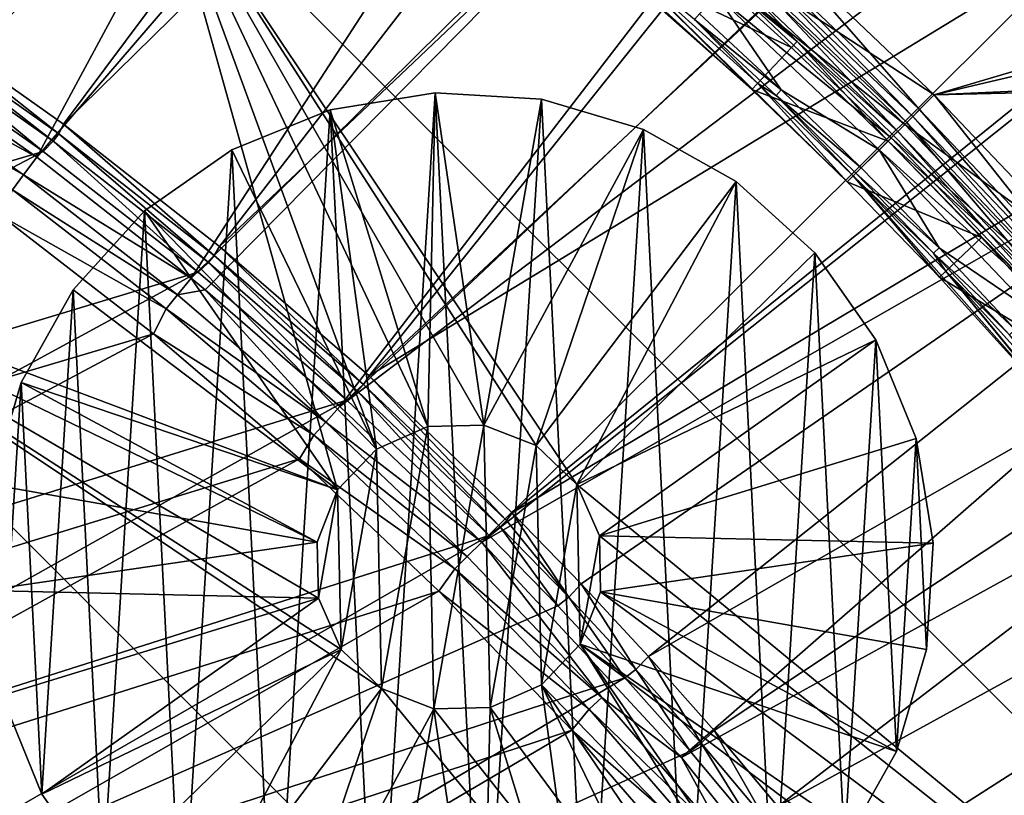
# Model space of a CAD drawing. Header units: metres. Extents: x -901 to 901, y -486 to 401.
# Tile 340 of 362: x 783 to 817, y 290 to 317. Entities that reach past the tile are written whole.
import ezdxf

# ---------------------------------------------------------------- set-up
doc = ezdxf.new("R2010")
doc.units = ezdxf.units.M

msp = doc.modelspace()

# ---------------------------------------------------------------- linework, layer by layer
at = {"layer": 'top'}
for points in [[(804.451477, 320.532013, -625), (797.343445, 326.342133, -625), (809.621033, 316.232422, -621.825684)], [(797.343445, 326.342133, -625), (804.633423, 320.741821, -621.825684), (809.621033, 316.232422, -621.825684)], [(803.135986, 319.015381, -625), (808.052673, 314.570099, -625), (796.296936, 324.983856, -621.651367)], [(796.296936, 324.983856, -621.651367), (808.052673, 314.570099, -625), (803.327942, 319.236694, -621.651367)], [(838.597717, 321.566193, -618), (808.633606, 319.858704, -618), (814.383911, 314.383911, -618)], [(843.518005, 315.710266, -618), (838.597717, 321.566193, -618), (814.383911, 314.383911, -618)], [(809.621033, 316.232422, -621.825684), (804.633423, 320.741821, -621.825684), (807.432495, 318.52475, -621.115417)], [(804.451477, 320.532013, -625), (809.43042, 316.030396, -625), (803.135986, 319.015381, -625)], [(809.621033, 316.232422, -621.825684), (809.43042, 316.030396, -625), (804.451477, 320.532013, -625)], [(808.633606, 319.858704, -620), (839.662231, 320.340729, -620), (814.383911, 314.383911, -620)], [(839.662231, 320.340729, -620), (844.025696, 315.076996, -620), (814.383911, 314.383911, -620)], [(814.383911, 314.383911, -618), (808.633606, 319.858704, -618), (807.663513, 318.779633, -618.271973)], [(808.15033, 319.316711, -620.135986), (808.633606, 319.858704, -620), (813.871338, 313.871368, -620.135986)], [(808.633606, 319.858704, -620), (814.383911, 314.383911, -620), (813.871338, 313.871368, -620.135986)], [(808.052673, 314.570099, -625), (811.35907, 311.3591, -625), (803.327942, 319.236694, -621.651367)], [(803.327942, 319.236694, -621.651367), (811.35907, 311.3591, -625), (808.253723, 314.783203, -621.651367)], [(803.327942, 319.236694, -621.651367), (808.253723, 314.783203, -621.651367), (806.05011, 316.999664, -620.924011)], [(807.927795, 319.071167, -620.301758), (808.15033, 319.316711, -620.135986), (813.637024, 313.637024, -620.301758)], [(808.15033, 319.316711, -620.135986), (813.871338, 313.871368, -620.135986), (813.637024, 313.637024, -620.301758)], [(809.43042, 316.030396, -625), (808.052673, 314.570099, -625), (803.135986, 319.015381, -625)], [(807.432495, 318.52475, -621.115417), (807.729736, 318.852661, -620.525452), (813.11554, 313.11554, -621.115417)], [(807.729736, 318.852661, -620.525452), (807.927795, 319.071167, -620.301758), (813.428467, 313.428497, -620.525452)], [(807.729736, 318.852661, -620.525452), (813.428467, 313.428497, -620.525452), (813.11554, 313.11554, -621.115417)], [(807.927795, 319.071167, -620.301758), (813.637024, 313.637024, -620.301758), (813.428467, 313.428497, -620.525452)], [(813.358765, 313.358795, -618.271973), (807.663513, 318.779633, -618.271973), (807.218384, 318.288574, -618.603455)], [(813.11554, 313.11554, -621.115417), (809.621033, 316.232422, -621.825684), (807.432495, 318.52475, -621.115417)], [(814.383911, 314.383911, -618), (807.663513, 318.779633, -618.271973), (813.358765, 313.358795, -618.271973)], [(812.890137, 312.890137, -618.603455), (807.218384, 318.288574, -618.603455), (806.822266, 317.851532, -619.050903)], [(813.358765, 313.358795, -618.271973), (807.218384, 318.288574, -618.603455), (812.890137, 312.890137, -618.603455)], [(806.822266, 317.851532, -619.050903), (806.227844, 317.19574, -620.230835), (809.070496, 314.556061, -620.230835)], [(812.890137, 312.890137, -618.603455), (806.822266, 317.851532, -619.050903), (812.473083, 312.473053, -619.050903)], [(812.473083, 312.473053, -619.050903), (806.822266, 317.851532, -619.050903), (809.070496, 314.556061, -620.230835)], [(809.070496, 314.556061, -620.230835), (806.227844, 317.19574, -620.230835), (806.05011, 316.999664, -620.924011)], [(806.05011, 316.999664, -620.924011), (808.253723, 314.783203, -621.651367), (808.888062, 314.36441, -620.924011)], [(806.05011, 316.999664, -620.924011), (808.888062, 314.36441, -620.924011), (809.070496, 314.556061, -620.230835)], [(812.778687, 312.778717, -625), (809.43042, 316.030396, -625), (809.621033, 316.232422, -621.825684)], [(812.975098, 312.975098, -621.825684), (812.778687, 312.778717, -625), (809.621033, 316.232422, -621.825684)], [(813.11554, 313.11554, -621.115417), (812.975098, 312.975098, -621.825684), (809.621033, 316.232422, -621.825684)], [(809.43042, 316.030396, -625), (812.778687, 312.778717, -625), (808.052673, 314.570099, -625)], [(843.518005, 315.710266, -618), (814.383911, 314.383911, -618), (819.858704, 308.633575, -618)], [(814.383911, 314.383911, -620), (844.025696, 315.076996, -620), (819.858704, 308.633575, -620)], [(811.35907, 311.3591, -625), (811.566284, 311.566254, -621.651367), (808.253723, 314.783203, -621.651367)], [(808.253723, 314.783203, -621.651367), (811.566284, 311.566254, -621.651367), (808.888062, 314.36441, -620.924011)], [(812.778687, 312.778717, -625), (811.35907, 311.3591, -625), (808.052673, 314.570099, -625)], [(808.888062, 314.36441, -620.924011), (811.847168, 311.847168, -620.230835), (809.070496, 314.556061, -620.230835)], [(811.847168, 311.847168, -620.230835), (812.473083, 312.473053, -619.050903), (809.070496, 314.556061, -620.230835)], [(808.888062, 314.36441, -620.924011), (811.566284, 311.566254, -621.651367), (811.660034, 311.660065, -620.924011)], [(811.847168, 311.847168, -620.230835), (808.888062, 314.36441, -620.924011), (811.660034, 311.660065, -620.924011)], [(819.858704, 308.633575, -618), (814.383911, 314.383911, -618), (813.358765, 313.358795, -618.271973)], [(813.871338, 313.871368, -620.135986), (814.383911, 314.383911, -620), (819.316711, 308.15033, -620.135986)], [(814.383911, 314.383911, -620), (819.858704, 308.633575, -620), (819.316711, 308.15033, -620.135986)], [(813.637024, 313.637024, -620.301758), (813.871338, 313.871368, -620.135986), (819.071167, 307.927765, -620.301758)], [(813.871338, 313.871368, -620.135986), (819.316711, 308.15033, -620.135986), (819.071167, 307.927765, -620.301758)], [(813.11554, 313.11554, -621.115417), (813.428467, 313.428497, -620.525452), (818.52478, 307.432495, -621.115417)], [(813.428467, 313.428497, -620.525452), (813.637024, 313.637024, -620.301758), (818.852661, 307.729706, -620.525452)], [(813.428467, 313.428497, -620.525452), (818.852661, 307.729706, -620.525452), (818.52478, 307.432495, -621.115417)], [(813.637024, 313.637024, -620.301758), (819.071167, 307.927765, -620.301758), (818.852661, 307.729706, -620.525452)], [(818.779602, 307.663513, -618.271973), (813.358765, 313.358795, -618.271973), (812.890137, 312.890137, -618.603455)], [(816.232422, 309.621033, -621.825684), (812.975098, 312.975098, -621.825684), (813.11554, 313.11554, -621.115417)], [(818.52478, 307.432495, -621.115417), (816.232422, 309.621033, -621.825684), (813.11554, 313.11554, -621.115417)], [(819.858704, 308.633575, -618), (813.358765, 313.358795, -618.271973), (818.779602, 307.663513, -618.271973)], [(812.778687, 312.778717, -625), (816.030396, 309.43045, -625), (811.35907, 311.3591, -625)], [(818.288574, 307.218414, -618.603455), (812.890137, 312.890137, -618.603455), (812.473083, 312.473053, -619.050903)], [(812.778687, 312.778717, -625), (812.975098, 312.975098, -621.825684), (816.232422, 309.621033, -621.825684)], [(816.030396, 309.43045, -625), (812.778687, 312.778717, -625), (820.741821, 304.633453, -621.825684)], [(820.741821, 304.633453, -621.825684), (812.778687, 312.778717, -625), (816.232422, 309.621033, -621.825684)], [(818.779602, 307.663513, -618.271973), (812.890137, 312.890137, -618.603455), (818.288574, 307.218414, -618.603455)], [(812.473083, 312.473053, -619.050903), (811.847168, 311.847168, -620.230835), (814.55603, 309.070526, -620.230835)], [(818.288574, 307.218414, -618.603455), (812.473083, 312.473053, -619.050903), (817.851563, 306.822296, -619.050903)], [(817.851563, 306.822296, -619.050903), (812.473083, 312.473053, -619.050903), (814.55603, 309.070526, -620.230835)], [(811.566284, 311.566254, -621.651367), (814.36438, 308.888062, -620.924011), (811.660034, 311.660065, -620.924011)], [(814.55603, 309.070526, -620.230835), (811.847168, 311.847168, -620.230835), (811.660034, 311.660065, -620.924011)], [(811.660034, 311.660065, -620.924011), (814.36438, 308.888062, -620.924011), (814.55603, 309.070526, -620.230835)], [(811.35907, 311.3591, -625), (814.570129, 308.052704, -625), (811.566284, 311.566254, -621.651367)], [(816.030396, 309.43045, -625), (814.570129, 308.052704, -625), (811.35907, 311.3591, -625)], [(814.570129, 308.052704, -625), (819.015381, 303.136017, -625), (811.566284, 311.566254, -621.651367)], [(811.566284, 311.566254, -621.651367), (819.015381, 303.136017, -625), (814.783203, 308.253754, -621.651367)], [(811.566284, 311.566254, -621.651367), (814.783203, 308.253754, -621.651367), (814.36438, 308.888062, -620.924011)], [(820.741821, 304.633453, -621.825684), (816.232422, 309.621033, -621.825684), (818.52478, 307.432495, -621.115417)], [(816.030396, 309.43045, -625), (820.532043, 304.451477, -625), (814.570129, 308.052704, -625)], [(820.532043, 304.451477, -625), (816.030396, 309.43045, -625), (820.741821, 304.633453, -621.825684)], [(814.36438, 308.888062, -620.924011), (817.19574, 306.227844, -620.230835), (814.55603, 309.070526, -620.230835)], [(814.55603, 309.070526, -620.230835), (817.19574, 306.227844, -620.230835), (817.851563, 306.822296, -619.050903)], [(814.783203, 308.253754, -621.651367), (816.999634, 306.05014, -620.924011), (814.36438, 308.888062, -620.924011)], [(814.36438, 308.888062, -620.924011), (816.999634, 306.05014, -620.924011), (817.19574, 306.227844, -620.230835)], [(819.015381, 303.136017, -625), (824.75177, 296.118103, -625), (814.783203, 308.253754, -621.651367)], [(814.783203, 308.253754, -621.651367), (824.75177, 296.118103, -625), (819.236694, 303.327972, -621.651367)], [(814.783203, 308.253754, -621.651367), (819.236694, 303.327972, -621.651367), (816.999634, 306.05014, -620.924011)], [(820.532043, 304.451477, -625), (819.015381, 303.136017, -625), (814.570129, 308.052704, -625)]]:
    msp.add_3dface(points, dxfattribs=at)
at = {"layer": 'top0'}
for points in [[(771.867798, 319.798737, -29.776999), (777.629517, 316.145782, -29.79077), (807.198975, 356.74234, -0.803848)], [(807.198975, 356.74234, -0.803848), (777.629517, 316.145782, -29.79077), (783.200378, 312.214813, -29.8034)], [(807.198975, 356.74234, -0.803848), (783.200378, 312.214813, -29.8034), (816.009277, 350.350189, -0.803848)], [(784.133118, 313.363251, -32.401356), (778.5177, 317.338135, -32.388844), (814.191162, 353.609955, -3.399924)], [(784.133118, 313.363251, -32.401356), (814.191162, 353.609955, -3.399924), (820.303406, 348.878296, -3.399924)], [(783.200378, 312.214813, -29.8034), (788.569824, 308.014862, -29.814909), (816.009277, 350.350189, -0.803848)], [(816.009277, 350.350189, -0.803848), (788.569824, 308.014862, -29.814909), (824.436707, 343.46109, -0.803848)], [(789.547852, 309.118988, -32.412781), (784.133118, 313.363251, -32.401356), (820.303406, 348.878296, -3.399924)], [(789.547852, 309.118988, -32.412781), (820.303406, 348.878296, -3.399924), (826.218567, 343.902435, -3.399924)], [(794.748962, 304.61557, -32.423145), (789.547852, 309.118988, -32.412781), (826.218567, 343.902435, -3.399924)], [(794.748962, 304.61557, -32.423145), (826.218567, 343.902435, -3.399924), (831.593506, 339.006805, -3.399924)], [(788.569824, 308.014862, -29.814909), (789.056396, 307.612732, -29.81592), (824.436707, 343.46109, -0.803848)], [(824.436707, 343.46109, -0.803848), (789.056396, 307.612732, -29.81592), (793.727417, 303.555023, -29.825321)], [(793.727417, 303.555023, -29.825321), (830.326965, 338.135101, -0.803848), (824.436707, 343.46109, -0.803848)], [(839.006836, 331.593506, -3.399924), (794.748962, 304.61557, -32.423145), (831.593506, 339.006805, -3.399924)], [(834.288086, 334.288086, -0.803848), (830.326965, 338.135101, -0.803848), (793.727417, 303.555023, -29.825321)], [(798.662537, 298.844513, -29.834656), (834.288086, 334.288086, -0.803848), (793.727417, 303.555023, -29.825321)], [(838.135071, 330.326935, -0.803848), (834.288086, 334.288086, -0.803848), (798.662537, 298.844513, -29.834656)], [(799.723877, 299.863464, -32.432468), (794.748962, 304.61557, -32.423145), (839.006836, 331.593506, -3.399924)], [(843.902405, 326.218597, -3.399924), (799.723877, 299.863464, -32.432468), (839.006836, 331.593506, -3.399924)], [(843.461121, 324.436737, -0.803848), (838.135071, 330.326935, -0.803848), (798.662537, 298.844513, -29.834656)], [(843.902405, 326.218597, -3.399924), (802.122864, 297.397705, -32.436741), (799.723877, 299.863464, -32.432468)], [(804.460876, 294.874146, -32.440762), (802.122864, 297.397705, -32.436741), (843.902405, 326.218597, -3.399924)], [(848.878296, 320.303436, -3.399924), (804.460876, 294.874146, -32.440762), (843.902405, 326.218597, -3.399924)], [(798.662537, 298.844513, -29.834656), (805.601135, 291.356323, -29.846647), (843.461121, 324.436737, -0.803848)], [(805.601135, 291.356323, -29.846647), (850.350159, 316.009277, -0.803848), (843.461121, 324.436737, -0.803848)], [(848.878296, 320.303436, -3.399924), (806.736572, 292.294189, -32.444527), (804.460876, 294.874146, -32.440762)], [(808.948486, 289.659393, -32.44804), (806.736572, 292.294189, -32.444527), (848.878296, 320.303436, -3.399924)], [(853.609985, 314.191132, -3.399924), (808.948486, 289.659393, -32.44804), (848.878296, 320.303436, -3.399924)], [(778.363586, 316.990601, -32.641251), (778.5177, 317.338135, -32.388844), (783.966248, 313.031738, -32.646599)], [(778.5177, 317.338135, -32.388844), (784.133118, 313.363251, -32.401356), (783.966248, 313.031738, -32.646599)], [(778.179626, 316.718689, -32.945175), (778.363586, 316.990601, -32.641251), (783.773438, 312.774445, -32.941067)], [(778.363586, 316.990601, -32.641251), (783.966248, 313.031738, -32.646599), (783.773438, 312.774445, -32.941067)], [(783.427002, 312.419189, -33.654541), (777.847107, 316.344299, -33.682949), (778.179626, 316.718689, -32.945175)], [(783.773438, 312.774445, -32.941067), (783.427002, 312.419189, -33.654541), (778.179626, 316.718689, -32.945175)], [(752.003479, 303.160889, -86.682945), (777.847107, 316.344299, -33.682949), (783.427002, 312.419189, -33.654541)], [(783.200378, 312.214813, -29.8034), (777.629517, 316.145782, -29.79077), (777.190857, 315.502075, -30.295284)], [(805.601135, 291.356323, -29.846647), (811.974487, 283.371185, -29.856339), (850.350159, 316.009277, -0.803848)], [(811.974487, 283.371185, -29.856339), (856.742371, 307.198944, -0.803848), (850.350159, 316.009277, -0.803848)], [(782.741882, 311.60141, -30.29373), (777.190857, 315.502075, -30.295284), (776.823975, 314.956451, -30.906097)], [(782.741882, 311.60141, -30.29373), (783.200378, 312.214813, -29.8034), (777.190857, 315.502075, -30.295284)], [(782.356812, 311.085083, -30.8853), (782.741882, 311.60141, -30.29373), (776.823975, 314.956451, -30.906097)], [(853.609985, 314.191132, -3.399924), (811.095398, 286.971313, -32.451302), (808.948486, 289.659393, -32.44804)], [(813.175964, 284.231598, -32.454315), (811.095398, 286.971313, -32.451302), (853.609985, 314.191132, -3.399924)], [(859.015991, 306.518616, -3.399924), (813.175964, 284.231598, -32.454315), (853.609985, 314.191132, -3.399924)], [(783.773438, 312.774445, -32.941067), (783.966248, 313.031738, -32.646599), (789.167358, 308.56308, -32.937351)], [(783.966248, 313.031738, -32.646599), (784.133118, 313.363251, -32.401356), (789.368347, 308.805878, -32.651455)], [(783.966248, 313.031738, -32.646599), (789.368347, 308.805878, -32.651455), (789.167358, 308.56308, -32.937351)], [(784.133118, 313.363251, -32.401356), (789.547852, 309.118988, -32.412781), (789.368347, 308.805878, -32.651455)], [(788.808716, 308.224945, -33.628693), (783.427002, 312.419189, -33.654541), (783.773438, 312.774445, -32.941067)], [(789.167358, 308.56308, -32.937351), (788.808716, 308.224945, -33.628693), (783.773438, 312.774445, -32.941067)], [(757.600952, 298.7995, -86.643448), (752.003479, 303.160889, -86.682945), (783.427002, 312.419189, -33.654541)], [(757.600952, 298.7995, -86.643448), (783.427002, 312.419189, -33.654541), (788.808716, 308.224945, -33.628693)], [(788.569824, 308.014862, -29.814909), (783.200378, 312.214813, -29.8034), (782.741882, 311.60141, -30.29373)], [(788.097534, 307.435394, -30.292336), (782.741882, 311.60141, -30.29373), (782.356812, 311.085083, -30.8853)], [(788.097534, 307.435394, -30.292336), (788.569824, 308.014862, -29.814909), (782.741882, 311.60141, -30.29373)], [(782.356812, 311.085083, -30.8853), (781.968506, 310.184418, -32.31258), (787.695557, 306.948181, -30.866377)], [(787.695557, 306.948181, -30.866377), (788.097534, 307.435394, -30.292336), (782.356812, 311.085083, -30.8853)], [(787.253296, 306.084656, -32.248978), (781.968506, 310.184418, -32.31258), (755.893494, 296.751831, -85.235481)], [(781.968506, 310.184418, -32.31258), (787.253296, 306.084656, -32.248978), (787.695557, 306.948181, -30.866377)], [(789.368347, 308.805878, -32.651455), (789.547852, 309.118988, -32.412781), (794.556824, 304.322327, -32.655849)], [(789.547852, 309.118988, -32.412781), (794.748962, 304.61557, -32.423145), (794.556824, 304.322327, -32.655849)], [(789.167358, 308.56308, -32.937351), (789.368347, 308.805878, -32.651455), (794.348267, 304.093903, -32.93401)], [(789.368347, 308.805878, -32.651455), (794.556824, 304.322327, -32.655849), (794.348267, 304.093903, -32.93401)], [(793.979126, 303.771606, -33.605335), (788.808716, 308.224945, -33.628693), (789.167358, 308.56308, -32.937351)], [(794.348267, 304.093903, -32.93401), (793.979126, 303.771606, -33.605335), (789.167358, 308.56308, -32.937351)], [(762.974304, 294.167175, -86.603958), (757.600952, 298.7995, -86.643448), (788.808716, 308.224945, -33.628693)], [(762.974304, 294.167175, -86.603958), (788.808716, 308.224945, -33.628693), (793.979126, 303.771606, -33.605335)], [(789.056396, 307.612732, -29.81592), (788.569824, 308.014862, -29.814909), (788.097534, 307.435394, -30.292336)], [(793.242554, 303.013641, -30.291082), (789.056396, 307.612732, -29.81592), (788.097534, 307.435394, -30.292336)], [(793.727417, 303.555023, -29.825321), (789.056396, 307.612732, -29.81592), (793.242554, 303.013641, -30.291082)], [(793.242554, 303.013641, -30.291082), (788.097534, 307.435394, -30.292336), (787.695557, 306.948181, -30.866377)], [(787.695557, 306.948181, -30.866377), (787.253296, 306.084656, -32.248978), (792.824951, 302.555206, -30.849257)], [(792.824951, 302.555206, -30.849257), (793.242554, 303.013641, -30.291082), (787.695557, 306.948181, -30.866377)], [(811.974487, 283.371185, -29.856339), (815.884094, 277.801331, -29.861549), (856.742371, 307.198944, -0.803848)], [(815.884094, 277.801331, -29.861549), (861.217468, 300.325409, -0.803848), (856.742371, 307.198944, -0.803848)], [(815.189026, 281.441895, -32.457077), (813.175964, 284.231598, -32.454315), (859.015991, 306.518616, -3.399924)], [(817.13324, 278.603821, -32.459595), (815.189026, 281.441895, -32.457077), (859.015991, 306.518616, -3.399924)], [(761.221741, 292.190491, -85.161018), (787.253296, 306.084656, -32.248978), (755.893494, 296.751831, -85.235481)], [(792.325867, 301.731873, -32.191692), (787.253296, 306.084656, -32.248978), (761.221741, 292.190491, -85.161018)], [(787.253296, 306.084656, -32.248978), (792.325867, 301.731873, -32.191692), (792.824951, 302.555206, -30.849257)], [(794.556824, 304.322327, -32.655849), (794.748962, 304.61557, -32.423145), (799.518677, 299.590424, -32.659813)], [(794.748962, 304.61557, -32.423145), (799.723877, 299.863464, -32.432468), (799.518677, 299.590424, -32.659813)], [(794.556824, 304.322327, -32.655849), (799.303101, 299.376099, -32.931019), (794.348267, 304.093903, -32.93401)], [(794.556824, 304.322327, -32.655849), (799.518677, 299.590424, -32.659813), (799.303101, 299.376099, -32.931019)], [(798.925476, 299.069489, -33.584396), (793.979126, 303.771606, -33.605335), (794.348267, 304.093903, -32.93401)], [(799.303101, 299.376099, -32.931019), (798.925476, 299.069489, -33.584396), (794.348267, 304.093903, -32.93401)], [(768.110962, 289.274658, -86.564728), (762.974304, 294.167175, -86.603958), (793.979126, 303.771606, -33.605335)], [(793.979126, 303.771606, -33.605335), (798.925476, 299.069489, -33.584396), (768.110962, 289.274658, -86.564728)], [(798.662537, 298.844513, -29.834656), (793.727417, 303.555023, -29.825321), (793.242554, 303.013641, -30.291082)], [(798.161804, 298.345795, -30.289949), (793.242554, 303.013641, -30.291082), (792.824951, 302.555206, -30.849257)], [(798.662537, 298.844513, -29.834656), (793.242554, 303.013641, -30.291082), (798.161804, 298.345795, -30.289949)], [(792.824951, 302.555206, -30.849257), (792.325867, 301.731873, -32.191692), (797.729675, 297.91571, -30.83387)], [(797.729675, 297.91571, -30.83387), (798.161804, 298.345795, -30.289949), (792.824951, 302.555206, -30.849257)], [(766.312439, 287.365295, -85.090843), (792.325867, 301.731873, -32.191692), (761.221741, 292.190491, -85.161018)], [(797.176025, 297.135712, -32.140564), (792.325867, 301.731873, -32.191692), (766.312439, 287.365295, -85.090843)], [(792.325867, 301.731873, -32.191692), (797.176025, 297.135712, -32.140564), (797.729675, 297.91571, -30.83387)], [(861.217468, 300.325409, -0.803848), (815.884094, 277.801331, -29.861549), (864.093689, 295.533813, -0.803848)], [(799.518677, 299.590424, -32.659813), (799.723877, 299.863464, -32.432468), (801.691711, 296.926971, -32.929646)], [(799.723877, 299.863464, -32.432468), (802.122864, 297.397705, -32.436741), (801.691711, 296.926971, -32.929646)], [(801.310913, 296.628662, -33.574821), (798.925476, 299.069489, -33.584396), (799.303101, 299.376099, -32.931019)], [(799.518677, 299.590424, -32.659813), (801.691711, 296.926971, -32.929646), (799.303101, 299.376099, -32.931019)], [(801.691711, 296.926971, -32.929646), (801.310913, 296.628662, -33.574821), (799.303101, 299.376099, -32.931019)], [(798.925476, 299.069489, -33.584396), (772.998901, 284.133423, -86.526016), (768.110962, 289.274658, -86.564728)], [(798.925476, 299.069489, -33.584396), (801.310913, 296.628662, -33.574821), (772.998901, 284.133423, -86.526016)], [(802.841125, 293.441956, -30.288921), (798.662537, 298.844513, -29.834656), (798.161804, 298.345795, -30.289949)], [(805.601135, 291.356323, -29.846647), (798.662537, 298.844513, -29.834656), (802.841125, 293.441956, -30.288921)], [(802.841125, 293.441956, -30.288921), (798.161804, 298.345795, -30.289949), (797.729675, 297.91571, -30.83387)], [(797.729675, 297.91571, -30.83387), (797.176025, 297.135712, -32.140564), (802.395508, 293.039734, -30.82016)], [(802.395508, 293.039734, -30.82016), (802.841125, 293.441956, -30.288921), (797.729675, 297.91571, -30.83387)], [(801.691711, 296.926971, -32.929646), (802.122864, 297.397705, -32.436741), (804.019409, 294.419617, -32.928356)], [(802.122864, 297.397705, -32.436741), (804.460876, 294.874146, -32.440762), (804.019409, 294.419617, -32.928356)], [(771.150574, 282.286469, -85.025169), (797.176025, 297.135712, -32.140564), (766.312439, 287.365295, -85.090843)], [(801.793823, 292.305786, -32.095432), (797.176025, 297.135712, -32.140564), (771.150574, 282.286469, -85.025169)], [(797.176025, 297.135712, -32.140564), (801.793823, 292.305786, -32.095432), (802.395508, 293.039734, -30.82016)], [(801.310913, 296.628662, -33.574821), (803.635864, 294.129944, -33.565834), (772.998901, 284.133423, -86.526016)], [(803.635864, 294.129944, -33.565834), (801.310913, 296.628662, -33.574821), (801.691711, 296.926971, -32.929646)], [(804.019409, 294.419617, -32.928356), (803.635864, 294.129944, -33.565834), (801.691711, 296.926971, -32.929646)], [(815.884094, 277.801331, -29.861549), (819.514832, 272.042908, -29.865801), (864.093689, 295.533813, -0.803848)], [(804.019409, 294.419617, -32.928356), (804.460876, 294.874146, -32.440762), (806.284912, 291.855713, -32.927151)], [(804.460876, 294.874146, -32.440762), (806.736572, 292.294189, -32.444527), (806.284912, 291.855713, -32.927151)], [(805.898865, 291.574799, -33.557426), (803.635864, 294.129944, -33.565834), (804.019409, 294.419617, -32.928356)], [(806.284912, 291.855713, -32.927151), (805.898865, 291.574799, -33.557426), (804.019409, 294.419617, -32.928356)], [(772.998901, 284.133423, -86.526016), (803.635864, 294.129944, -33.565834), (777.62677, 278.755463, -86.488091)], [(803.635864, 294.129944, -33.565834), (805.898865, 291.574799, -33.557426), (777.62677, 278.755463, -86.488091)], [(807.270691, 288.314423, -30.287998), (802.841125, 293.441956, -30.288921), (802.395508, 293.039734, -30.82016)], [(807.270691, 288.314423, -30.287998), (805.601135, 291.356323, -29.846647), (802.841125, 293.441956, -30.288921)], [(802.395508, 293.039734, -30.82016), (801.793823, 292.305786, -32.095432), (806.812439, 287.939575, -30.808117)], [(806.812439, 287.939575, -30.808117), (807.270691, 288.314423, -30.287998), (802.395508, 293.039734, -30.82016)], [(775.72583, 276.969086, -84.964172), (801.793823, 292.305786, -32.095432), (771.150574, 282.286469, -85.025169)], [(806.169006, 287.251801, -32.056137), (801.793823, 292.305786, -32.095432), (775.72583, 276.969086, -84.964172)], [(801.793823, 292.305786, -32.095432), (806.169006, 287.251801, -32.056137), (806.812439, 287.939575, -30.808117)], [(806.284912, 291.855713, -32.927151), (806.736572, 292.294189, -32.444527), (808.487122, 289.236847, -32.926025)], [(806.736572, 292.294189, -32.444527), (808.948486, 289.659393, -32.44804), (808.487122, 289.236847, -32.926025)], [(808.098511, 288.964691, -33.549595), (805.898865, 291.574799, -33.557426), (806.284912, 291.855713, -32.927151)], [(808.487122, 289.236847, -32.926025), (808.098511, 288.964691, -33.549595), (806.284912, 291.855713, -32.927151)], [(777.62677, 278.755463, -86.488091), (805.898865, 291.574799, -33.557426), (808.098511, 288.964691, -33.549595)], [(811.974487, 283.371185, -29.856339), (805.601135, 291.356323, -29.846647), (807.270691, 288.314423, -30.287998)]]:
    msp.add_3dface(points, dxfattribs=at)
at = {"layer": 'top0123'}
for points in [[(773.421509, 308.284241, -540), (782.546631, 326.909851, -540), (787.56366, 322.426361, -540)], [(782.546631, 326.909851, -520), (773.421509, 308.284241, -520), (787.56366, 322.426361, -520)], [(787.56366, 322.426361, -540), (793.6521, 300.665436, -540), (773.421509, 308.284241, -540)], [(773.421509, 308.284241, -520), (793.6521, 300.665436, -520), (787.56366, 322.426361, -520)], [(842.416443, 267.573547, -540), (801.964233, 300.846802, -540), (787.56366, 322.426361, -540)], [(801.964233, 300.846802, -540), (800.555054, 302.195801, -540), (787.56366, 322.426361, -540)], [(787.56366, 322.426361, -540), (800.555054, 302.195801, -540), (798.736938, 302.902832, -540)], [(798.736938, 302.902832, -540), (796.786621, 302.86026, -540), (787.56366, 322.426361, -540)], [(796.786621, 302.86026, -540), (795.001099, 302.074615, -540), (787.56366, 322.426361, -540)], [(787.56366, 322.426361, -540), (795.001099, 302.074615, -540), (793.6521, 300.665436, -540)], [(842.416443, 267.573547, -520), (842.416443, 267.573547, -540), (787.56366, 322.426361, -520)], [(842.416443, 267.573547, -540), (787.56366, 322.426361, -540), (787.56366, 322.426361, -520)], [(798.736938, 302.902832, -520), (800.555054, 302.195801, -520), (787.56366, 322.426361, -520)], [(800.555054, 302.195801, -520), (801.964233, 300.846802, -520), (787.56366, 322.426361, -520)], [(787.56366, 322.426361, -520), (801.964233, 300.846802, -520), (842.416443, 267.573547, -520)], [(787.56366, 322.426361, -520), (793.6521, 300.665436, -520), (795.001099, 302.074615, -520)], [(795.001099, 302.074615, -520), (796.786621, 302.86026, -520), (787.56366, 322.426361, -520)], [(796.786621, 302.86026, -520), (798.736938, 302.902832, -520), (787.56366, 322.426361, -520)], [(797.046265, 314.458618, -630.000183), (793.399902, 313.862427, -630.000183), (797.046265, 314.458618, -595.000183)], [(793.399902, 313.862427, -630.000183), (793.399902, 313.862427, -595.000183), (797.046265, 314.458618, -595.000183)], [(797.046265, 314.458618, -630.000183), (795.00354, 281.729797, -630.000183), (793.399902, 313.862427, -630.000183)], [(797.046265, 314.458618, -595.000183), (793.399902, 313.862427, -595.000183), (796.786621, 302.86026, -595)], [(798.691223, 281.499634, -630.000183), (795.00354, 281.729797, -630.000183), (797.046265, 314.458618, -630.000183)], [(798.736938, 302.902832, -595), (797.046265, 314.458618, -595.000183), (796.786621, 302.86026, -595)], [(800.733948, 314.228455, -630.000183), (797.046265, 314.458618, -630.000183), (800.733948, 314.228455, -595.000183)], [(797.046265, 314.458618, -630.000183), (797.046265, 314.458618, -595.000183), (800.733948, 314.228455, -595.000183)], [(800.733948, 314.228455, -630.000183), (798.691223, 281.499634, -630.000183), (797.046265, 314.458618, -630.000183)], [(798.736938, 302.902832, -595), (800.733948, 314.228455, -595.000183), (797.046265, 314.458618, -595.000183)], [(802.337585, 282.095825, -630.000183), (798.691223, 281.499634, -630.000183), (800.733948, 314.228455, -630.000183)], [(804.277893, 313.183502, -595.000183), (800.733948, 314.228455, -595.000183), (798.736938, 302.902832, -595)], [(804.277893, 313.183502, -630.000183), (800.733948, 314.228455, -630.000183), (804.277893, 313.183502, -595.000183)], [(800.733948, 314.228455, -630.000183), (800.733948, 314.228455, -595.000183), (804.277893, 313.183502, -595.000183)], [(804.277893, 313.183502, -630.000183), (802.337585, 282.095825, -630.000183), (800.733948, 314.228455, -630.000183)], [(793.399902, 313.862427, -630.000183), (789.977539, 312.469788, -630.000183), (793.399902, 313.862427, -595.000183)], [(789.977539, 312.469788, -630.000183), (789.977539, 312.469788, -595.000183), (793.399902, 313.862427, -595.000183)], [(793.399902, 313.862427, -630.000183), (791.459595, 282.77478, -630.000183), (789.977539, 312.469788, -630.000183)], [(793.399902, 313.862427, -595.000183), (789.977539, 312.469788, -595.000183), (795.001099, 302.074615, -595)], [(795.00354, 281.729797, -630.000183), (791.459595, 282.77478, -630.000183), (793.399902, 313.862427, -630.000183)], [(796.786621, 302.86026, -595), (793.399902, 313.862427, -595.000183), (795.001099, 302.074615, -595)], [(800.555054, 302.195801, -595), (804.277893, 313.183502, -595.000183), (798.736938, 302.902832, -595)], [(807.500488, 311.376099, -595.000183), (804.277893, 313.183502, -595.000183), (800.555054, 302.195801, -595)], [(805.759949, 283.488495, -630.000183), (802.337585, 282.095825, -630.000183), (804.277893, 313.183502, -630.000183)], [(807.500488, 311.376099, -630.000183), (804.277893, 313.183502, -630.000183), (807.500488, 311.376099, -595.000183)], [(804.277893, 313.183502, -630.000183), (804.277893, 313.183502, -595.000183), (807.500488, 311.376099, -595.000183)], [(807.500488, 311.376099, -630.000183), (805.759949, 283.488495, -630.000183), (804.277893, 313.183502, -630.000183)], [(789.977539, 312.469788, -630.000183), (786.950928, 310.350525, -630.000183), (789.977539, 312.469788, -595.000183)], [(786.950928, 310.350525, -630.000183), (786.950928, 310.350525, -595.000183), (789.977539, 312.469788, -595.000183)], [(789.977539, 312.469788, -630.000183), (788.237, 284.582153, -630.000183), (786.950928, 310.350525, -630.000183)], [(795.001099, 302.074615, -595), (789.977539, 312.469788, -595.000183), (786.950928, 310.350525, -595.000183)], [(791.459595, 282.77478, -630.000183), (788.237, 284.582153, -630.000183), (789.977539, 312.469788, -630.000183)], [(801.964233, 300.846802, -595), (807.500488, 311.376099, -595.000183), (800.555054, 302.195801, -595)], [(801.964233, 300.846802, -595), (810.240112, 308.896942, -595.000183), (807.500488, 311.376099, -595.000183)], [(808.78656, 285.607758, -630.000183), (805.759949, 283.488495, -630.000183), (807.500488, 311.376099, -630.000183)], [(810.240112, 308.896942, -630.000183), (807.500488, 311.376099, -630.000183), (810.240112, 308.896942, -595.000183)], [(807.500488, 311.376099, -630.000183), (807.500488, 311.376099, -595.000183), (810.240112, 308.896942, -595.000183)], [(810.240112, 308.896942, -630.000183), (808.78656, 285.607758, -630.000183), (807.500488, 311.376099, -630.000183)], [(786.950928, 310.350525, -630.000183), (784.471741, 307.610901, -630.000183), (786.950928, 310.350525, -595.000183)], [(784.471741, 307.610901, -630.000183), (784.471741, 307.610901, -595.000183), (786.950928, 310.350525, -595.000183)], [(786.950928, 310.350525, -630.000183), (785.497375, 287.06131, -630.000183), (784.471741, 307.610901, -630.000183)], [(786.950928, 310.350525, -595.000183), (784.471741, 307.610901, -595.000183), (793.6521, 300.665436, -595)], [(788.237, 284.582153, -630.000183), (785.497375, 287.06131, -630.000183), (786.950928, 310.350525, -630.000183)], [(795.001099, 302.074615, -595), (786.950928, 310.350525, -595.000183), (793.6521, 300.665436, -595)], [(812.359375, 305.870331, -595.000183), (810.240112, 308.896942, -595.000183), (801.964233, 300.846802, -595)], [(811.265747, 288.347351, -630.000183), (808.78656, 285.607758, -630.000183), (810.240112, 308.896942, -630.000183)], [(812.359375, 305.870331, -630.000183), (810.240112, 308.896942, -630.000183), (812.359375, 305.870331, -595.000183)], [(810.240112, 308.896942, -630.000183), (810.240112, 308.896942, -595.000183), (812.359375, 305.870331, -595.000183)], [(812.359375, 305.870331, -630.000183), (811.265747, 288.347351, -630.000183), (810.240112, 308.896942, -630.000183)], [(792.98761, 296.897003, -540), (793.773254, 295.11145, -540), (773.421509, 308.284241, -540)], [(793.773254, 295.11145, -540), (795.182434, 293.762482, -540), (773.421509, 308.284241, -540)], [(773.421509, 308.284241, -540), (795.182434, 293.762482, -540), (828.274353, 253.431412, -540)], [(793.6521, 300.665436, -540), (792.945068, 298.847321, -540), (773.421509, 308.284241, -540)], [(773.421509, 308.284241, -540), (792.945068, 298.847321, -540), (792.98761, 296.897003, -540)], [(828.274353, 253.431412, -520), (773.421509, 308.284241, -520), (828.274353, 253.431412, -540)], [(773.421509, 308.284241, -520), (773.421509, 308.284241, -540), (828.274353, 253.431412, -540)], [(828.274353, 253.431412, -520), (795.182434, 293.762482, -520), (773.421509, 308.284241, -520)], [(795.182434, 293.762482, -520), (793.773254, 295.11145, -520), (773.421509, 308.284241, -520)], [(773.421509, 308.284241, -520), (793.773254, 295.11145, -520), (792.98761, 296.897003, -520)], [(792.98761, 296.897003, -520), (792.945068, 298.847321, -520), (773.421509, 308.284241, -520)], [(792.945068, 298.847321, -520), (793.6521, 300.665436, -520), (773.421509, 308.284241, -520)], [(784.471741, 307.610901, -630.000183), (782.664368, 304.388306, -630.000183), (784.471741, 307.610901, -595.000183)], [(782.664368, 304.388306, -630.000183), (782.664368, 304.388306, -595.000183), (784.471741, 307.610901, -595.000183)], [(784.471741, 307.610901, -630.000183), (783.378113, 290.087952, -630.000183), (782.664368, 304.388306, -630.000183)], [(793.6521, 300.665436, -595), (784.471741, 307.610901, -595.000183), (782.664368, 304.388306, -595.000183)], [(785.497375, 287.06131, -630.000183), (783.378113, 290.087952, -630.000183), (784.471741, 307.610901, -630.000183)], [(802.749878, 299.061249, -595), (812.359375, 305.870331, -595.000183), (801.964233, 300.846802, -595)], [(802.749878, 299.061249, -595), (813.752075, 302.447998, -595.000183), (812.359375, 305.870331, -595.000183)], [(813.07312, 291.569977, -630.000183), (811.265747, 288.347351, -630.000183), (812.359375, 305.870331, -630.000183)], [(813.752075, 302.447998, -630.000183), (812.359375, 305.870331, -630.000183), (813.752075, 302.447998, -595.000183)], [(812.359375, 305.870331, -630.000183), (812.359375, 305.870331, -595.000183), (813.752075, 302.447998, -595.000183)], [(813.752075, 302.447998, -630.000183), (813.07312, 291.569977, -630.000183), (812.359375, 305.870331, -630.000183)], [(782.664368, 304.388306, -630.000183), (781.619446, 300.84433, -630.000183), (782.664368, 304.388306, -595.000183)], [(781.619446, 300.84433, -630.000183), (781.619446, 300.84433, -595.000183), (782.664368, 304.388306, -595.000183)], [(782.664368, 304.388306, -630.000183), (781.985474, 293.510254, -630.000183), (781.619446, 300.84433, -630.000183)], [(782.664368, 304.388306, -595.000183), (781.619446, 300.84433, -595.000183), (792.945068, 298.847321, -595)], [(783.378113, 290.087952, -630.000183), (781.985474, 293.510254, -630.000183), (782.664368, 304.388306, -630.000183)], [(793.6521, 300.665436, -595), (782.664368, 304.388306, -595.000183), (792.945068, 298.847321, -595)], [(795.001099, 302.074615, -540), (796.786621, 302.86026, -540), (795.001099, 302.074615, -595)], [(796.786621, 302.86026, -540), (796.786621, 302.86026, -595), (795.001099, 302.074615, -595)], [(795.001099, 302.074615, -54), (796.786621, 302.86026, -54), (795.001099, 302.074615, -520)], [(796.786621, 302.86026, -54), (796.786621, 302.86026, -520), (795.001099, 302.074615, -520)], [(796.786621, 302.86026, -54), (795.001099, 302.074615, -54), (795.182434, 293.762482, -54)], [(797.000549, 293.05545, -54), (796.786621, 302.86026, -54), (795.182434, 293.762482, -54)], [(796.786621, 302.86026, -540), (798.736938, 302.902832, -540), (796.786621, 302.86026, -595)], [(798.736938, 302.902832, -540), (798.736938, 302.902832, -595), (796.786621, 302.86026, -595)], [(796.786621, 302.86026, -54), (798.736938, 302.902832, -54), (796.786621, 302.86026, -520)], [(798.736938, 302.902832, -54), (798.736938, 302.902832, -520), (796.786621, 302.86026, -520)], [(798.736938, 302.902832, -54), (796.786621, 302.86026, -54), (797.000549, 293.05545, -54)], [(798.950867, 293.097992, -54), (798.736938, 302.902832, -54), (797.000549, 293.05545, -54)], [(800.555054, 302.195801, -595), (798.736938, 302.902832, -595), (800.555054, 302.195801, -540)], [(798.736938, 302.902832, -595), (798.736938, 302.902832, -540), (800.555054, 302.195801, -540)], [(800.555054, 302.195801, -520), (798.736938, 302.902832, -520), (800.555054, 302.195801, -54)], [(798.736938, 302.902832, -520), (798.736938, 302.902832, -54), (800.555054, 302.195801, -54)], [(800.555054, 302.195801, -54), (798.736938, 302.902832, -54), (798.950867, 293.097992, -54)], [(814.348267, 298.801605, -595.000183), (813.752075, 302.447998, -595.000183), (802.749878, 299.061249, -595)], [(814.118103, 295.113953, -630.000183), (813.07312, 291.569977, -630.000183), (813.752075, 302.447998, -630.000183)], [(814.348267, 298.801605, -630.000183), (813.752075, 302.447998, -630.000183), (814.348267, 298.801605, -595.000183)], [(813.752075, 302.447998, -630.000183), (813.752075, 302.447998, -595.000183), (814.348267, 298.801605, -595.000183)], [(814.348267, 298.801605, -630.000183), (814.118103, 295.113953, -630.000183), (813.752075, 302.447998, -630.000183)], [(800.73645, 293.883667, -54), (800.555054, 302.195801, -54), (798.950867, 293.097992, -54)], [(801.964233, 300.846802, -595), (800.555054, 302.195801, -595), (801.964233, 300.846802, -540)], [(800.555054, 302.195801, -595), (800.555054, 302.195801, -540), (801.964233, 300.846802, -540)], [(801.964233, 300.846802, -520), (800.555054, 302.195801, -520), (801.964233, 300.846802, -54)], [(800.555054, 302.195801, -520), (800.555054, 302.195801, -54), (801.964233, 300.846802, -54)], [(801.964233, 300.846802, -54), (800.555054, 302.195801, -54), (800.73645, 293.883667, -54)], [(793.6521, 300.665436, -540), (795.001099, 302.074615, -540), (793.6521, 300.665436, -595)], [(795.001099, 302.074615, -540), (795.001099, 302.074615, -595), (793.6521, 300.665436, -595)], [(793.6521, 300.665436, -54), (795.001099, 302.074615, -54), (793.6521, 300.665436, -520)], [(795.001099, 302.074615, -54), (795.001099, 302.074615, -520), (793.6521, 300.665436, -520)], [(795.001099, 302.074615, -54), (793.6521, 300.665436, -54), (793.773254, 295.11145, -54)], [(795.182434, 293.762482, -54), (795.001099, 302.074615, -54), (793.773254, 295.11145, -54)], [(792.945068, 298.847321, -595), (781.619446, 300.84433, -595.000183), (781.389282, 297.156677, -595.000183)], [(802.085388, 295.292816, -54), (801.964233, 300.846802, -54), (800.73645, 293.883667, -54)], [(802.749878, 299.061249, -540), (801.964233, 300.846802, -540), (842.416443, 267.573547, -540)], [(802.749878, 299.061249, -595), (801.964233, 300.846802, -595), (802.749878, 299.061249, -540)], [(801.964233, 300.846802, -595), (801.964233, 300.846802, -540), (802.749878, 299.061249, -540)], [(802.749878, 299.061249, -520), (801.964233, 300.846802, -520), (802.749878, 299.061249, -54)], [(801.964233, 300.846802, -520), (801.964233, 300.846802, -54), (802.749878, 299.061249, -54)], [(802.749878, 299.061249, -54), (801.964233, 300.846802, -54), (802.085388, 295.292816, -54)], [(801.964233, 300.846802, -520), (802.749878, 299.061249, -520), (842.416443, 267.573547, -520)], [(792.945068, 298.847321, -540), (793.6521, 300.665436, -540), (792.945068, 298.847321, -595)], [(793.6521, 300.665436, -540), (793.6521, 300.665436, -595), (792.945068, 298.847321, -595)], [(792.945068, 298.847321, -54), (793.6521, 300.665436, -54), (792.945068, 298.847321, -520)], [(793.6521, 300.665436, -54), (793.6521, 300.665436, -520), (792.945068, 298.847321, -520)], [(793.6521, 300.665436, -54), (792.945068, 298.847321, -54), (792.98761, 296.897003, -54)], [(793.773254, 295.11145, -54), (793.6521, 300.665436, -54), (792.98761, 296.897003, -54)], [(802.792419, 297.110962, -54), (802.749878, 299.061249, -54), (802.085388, 295.292816, -54)], [(802.792419, 297.110962, -540), (802.749878, 299.061249, -540), (842.416443, 267.573547, -540)], [(802.792419, 297.110962, -595), (802.749878, 299.061249, -595), (802.792419, 297.110962, -540)], [(802.749878, 299.061249, -595), (802.749878, 299.061249, -540), (802.792419, 297.110962, -540)], [(802.792419, 297.110962, -595), (814.348267, 298.801605, -595.000183), (802.749878, 299.061249, -595)], [(802.792419, 297.110962, -520), (802.749878, 299.061249, -520), (802.792419, 297.110962, -54)], [(802.749878, 299.061249, -520), (802.749878, 299.061249, -54), (802.792419, 297.110962, -54)], [(842.416443, 267.573547, -520), (802.749878, 299.061249, -520), (802.792419, 297.110962, -520)], [(792.945068, 298.847321, -595), (781.389282, 297.156677, -595.000183), (792.98761, 296.897003, -595)], [(792.98761, 296.897003, -540), (792.945068, 298.847321, -540), (792.98761, 296.897003, -595)], [(792.945068, 298.847321, -540), (792.945068, 298.847321, -595), (792.98761, 296.897003, -595)], [(792.98761, 296.897003, -54), (792.945068, 298.847321, -54), (792.98761, 296.897003, -520)], [(792.945068, 298.847321, -54), (792.945068, 298.847321, -520), (792.98761, 296.897003, -520)], [(814.118103, 295.113953, -595.000183), (814.348267, 298.801605, -595.000183), (802.792419, 297.110962, -595)], [(814.118103, 295.113953, -630.000183), (814.348267, 298.801605, -630.000183), (814.118103, 295.113953, -595.000183)], [(814.348267, 298.801605, -630.000183), (814.348267, 298.801605, -595.000183), (814.118103, 295.113953, -595.000183)], [(781.389282, 297.156677, -595.000183), (781.985474, 293.510254, -595.000183), (792.98761, 296.897003, -595)], [(802.085388, 295.292816, -540), (802.792419, 297.110962, -540), (842.416443, 267.573547, -540)], [(802.085388, 295.292816, -595), (802.792419, 297.110962, -595), (802.085388, 295.292816, -540)], [(802.792419, 297.110962, -595), (802.792419, 297.110962, -540), (802.085388, 295.292816, -540)], [(802.792419, 297.110962, -595), (802.085388, 295.292816, -595), (813.07312, 291.569977, -595.000183)], [(802.085388, 295.292816, -520), (802.792419, 297.110962, -520), (802.085388, 295.292816, -54)], [(802.792419, 297.110962, -520), (802.792419, 297.110962, -54), (802.085388, 295.292816, -54)], [(802.792419, 297.110962, -520), (802.085388, 295.292816, -520), (842.416443, 267.573547, -520)], [(813.07312, 291.569977, -595.000183), (814.118103, 295.113953, -595.000183), (802.792419, 297.110962, -595)], [(792.98761, 296.897003, -595), (781.985474, 293.510254, -595.000183), (783.378113, 290.087952, -595.000183)], [(792.98761, 296.897003, -595), (783.378113, 290.087952, -595.000183), (793.773254, 295.11145, -595)], [(793.773254, 295.11145, -540), (792.98761, 296.897003, -540), (793.773254, 295.11145, -595)], [(792.98761, 296.897003, -540), (792.98761, 296.897003, -595), (793.773254, 295.11145, -595)], [(793.773254, 295.11145, -54), (792.98761, 296.897003, -54), (793.773254, 295.11145, -520)], [(792.98761, 296.897003, -54), (792.98761, 296.897003, -520), (793.773254, 295.11145, -520)], [(828.274353, 253.431412, -540), (800.73645, 293.883667, -540), (802.085388, 295.292816, -540)], [(800.73645, 293.883667, -595), (802.085388, 295.292816, -595), (800.73645, 293.883667, -540)], [(802.085388, 295.292816, -595), (802.085388, 295.292816, -540), (800.73645, 293.883667, -540)], [(800.73645, 293.883667, -595), (808.78656, 285.607758, -595.000183), (802.085388, 295.292816, -595)], [(800.73645, 293.883667, -520), (802.085388, 295.292816, -520), (800.73645, 293.883667, -54)], [(802.085388, 295.292816, -520), (802.085388, 295.292816, -54), (800.73645, 293.883667, -54)], [(802.085388, 295.292816, -520), (800.73645, 293.883667, -520), (828.274353, 253.431412, -520)], [(842.416443, 267.573547, -540), (828.274353, 253.431412, -540), (802.085388, 295.292816, -540)], [(808.78656, 285.607758, -595.000183), (811.265747, 288.347351, -595.000183), (802.085388, 295.292816, -595)], [(802.085388, 295.292816, -595), (811.265747, 288.347351, -595.000183), (813.07312, 291.569977, -595.000183)], [(802.085388, 295.292816, -520), (828.274353, 253.431412, -520), (842.416443, 267.573547, -520)], [(783.378113, 290.087952, -595.000183), (785.497375, 287.06131, -595.000183), (793.773254, 295.11145, -595)], [(793.773254, 295.11145, -595), (785.497375, 287.06131, -595.000183), (788.237, 284.582153, -595.000183)], [(793.773254, 295.11145, -595), (788.237, 284.582153, -595.000183), (795.182434, 293.762482, -595)], [(795.182434, 293.762482, -540), (793.773254, 295.11145, -540), (795.182434, 293.762482, -595)], [(793.773254, 295.11145, -540), (793.773254, 295.11145, -595), (795.182434, 293.762482, -595)], [(795.182434, 293.762482, -54), (793.773254, 295.11145, -54), (795.182434, 293.762482, -520)], [(793.773254, 295.11145, -54), (793.773254, 295.11145, -520), (795.182434, 293.762482, -520)], [(814.118103, 295.113953, -595.000183), (813.07312, 291.569977, -595.000183), (814.118103, 295.113953, -630.000183)], [(813.07312, 291.569977, -595.000183), (813.07312, 291.569977, -630.000183), (814.118103, 295.113953, -630.000183)], [(798.950867, 293.097992, -540), (800.73645, 293.883667, -540), (828.274353, 253.431412, -540)], [(798.950867, 293.097992, -595), (800.73645, 293.883667, -595), (798.950867, 293.097992, -540)], [(800.73645, 293.883667, -595), (800.73645, 293.883667, -540), (798.950867, 293.097992, -540)], [(798.950867, 293.097992, -595), (802.337585, 282.095825, -595.000183), (800.73645, 293.883667, -595)], [(798.950867, 293.097992, -520), (800.73645, 293.883667, -520), (798.950867, 293.097992, -54)], [(800.73645, 293.883667, -520), (800.73645, 293.883667, -54), (798.950867, 293.097992, -54)], [(800.73645, 293.883667, -520), (798.950867, 293.097992, -520), (828.274353, 253.431412, -520)], [(802.337585, 282.095825, -595.000183), (805.759949, 283.488495, -595.000183), (800.73645, 293.883667, -595)], [(800.73645, 293.883667, -595), (805.759949, 283.488495, -595.000183), (808.78656, 285.607758, -595.000183)], [(788.237, 284.582153, -595.000183), (791.459595, 282.77478, -595.000183), (795.182434, 293.762482, -595)], [(795.182434, 293.762482, -595), (791.459595, 282.77478, -595.000183), (797.000549, 293.05545, -595)], [(795.182434, 293.762482, -540), (797.000549, 293.05545, -540), (828.274353, 253.431412, -540)], [(797.000549, 293.05545, -540), (795.182434, 293.762482, -540), (797.000549, 293.05545, -595)], [(795.182434, 293.762482, -540), (795.182434, 293.762482, -595), (797.000549, 293.05545, -595)], [(797.000549, 293.05545, -54), (795.182434, 293.762482, -54), (797.000549, 293.05545, -520)], [(795.182434, 293.762482, -54), (795.182434, 293.762482, -520), (797.000549, 293.05545, -520)], [(797.000549, 293.05545, -520), (795.182434, 293.762482, -520), (828.274353, 253.431412, -520)], [(783.378113, 290.087952, -595.000183), (781.985474, 293.510254, -595.000183), (783.378113, 290.087952, -630.000183)], [(781.985474, 293.510254, -595.000183), (781.985474, 293.510254, -630.000183), (783.378113, 290.087952, -630.000183)], [(791.459595, 282.77478, -595.000183), (795.00354, 281.729797, -595.000183), (797.000549, 293.05545, -595)], [(797.000549, 293.05545, -595), (795.00354, 281.729797, -595.000183), (798.691223, 281.499634, -595.000183)], [(828.274353, 253.431412, -540), (797.000549, 293.05545, -540), (798.950867, 293.097992, -540)], [(797.000549, 293.05545, -595), (798.950867, 293.097992, -595), (797.000549, 293.05545, -540)], [(798.950867, 293.097992, -595), (798.950867, 293.097992, -540), (797.000549, 293.05545, -540)], [(797.000549, 293.05545, -595), (798.691223, 281.499634, -595.000183), (798.950867, 293.097992, -595)], [(797.000549, 293.05545, -520), (798.950867, 293.097992, -520), (797.000549, 293.05545, -54)], [(798.950867, 293.097992, -520), (798.950867, 293.097992, -54), (797.000549, 293.05545, -54)], [(798.950867, 293.097992, -520), (797.000549, 293.05545, -520), (828.274353, 253.431412, -520)], [(798.691223, 281.499634, -595.000183), (802.337585, 282.095825, -595.000183), (798.950867, 293.097992, -595)], [(813.07312, 291.569977, -595.000183), (811.265747, 288.347351, -595.000183), (813.07312, 291.569977, -630.000183)], [(811.265747, 288.347351, -595.000183), (811.265747, 288.347351, -630.000183), (813.07312, 291.569977, -630.000183)], [(785.497375, 287.06131, -595.000183), (783.378113, 290.087952, -595.000183), (785.497375, 287.06131, -630.000183)], [(783.378113, 290.087952, -595.000183), (783.378113, 290.087952, -630.000183), (785.497375, 287.06131, -630.000183)]]:
    msp.add_3dface(points, dxfattribs=at)

doc.saveas('drawing.dxf')
